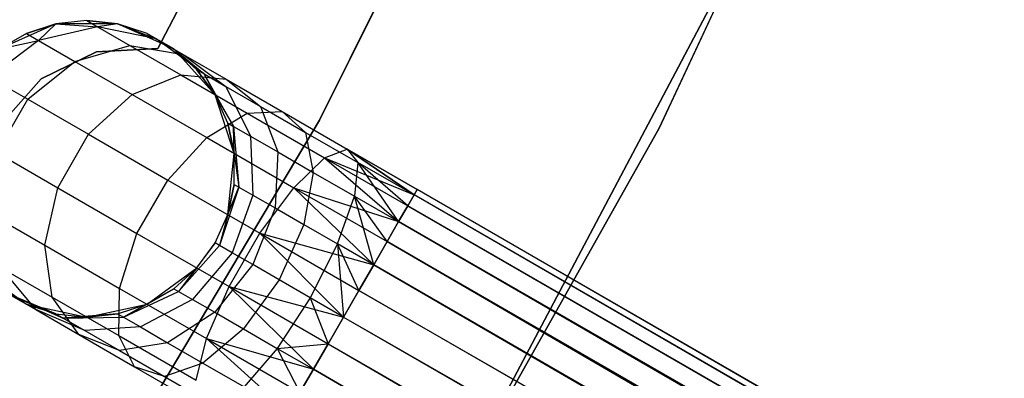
# Model space of a CAD drawing. Extents: x -189 to 189, y -189 to 189.
# Tile 393 of 591: x 35.29 to 41.93, y -22.03 to -19.61. Entities that reach past the tile are written whole.
import ezdxf

# ---------------------------------------------------------------- set-up
doc = ezdxf.new("R2010")
doc.units = 0
doc.header["$LTSCALE"] = 25.4
doc.layers.get('0').update_dxf_attribs({"linetype": 'CONTINUOUS'})

# ---------------------------------------------------------------- blocks, each defined once
blk = doc.blocks.new('CAMELEON-KENAI-C-12244_STL')
at = {"color": 0}
for p, q in [((39.5984, -20.3394, -1), (41.0072, -17.3245, -1)), ((41.0072, -17.3245), (39.5984, -20.3394)), ((39.5984, -20.3394, -1), (41.0072, -17.3245, -1)), ((41.0072, -17.3245), (39.5984, -20.3394)), ((38.7512, -17.3711, -1), (37.3083, -20.2853, -1)), ((37.3083, -20.2853, -8.5), (38.7512, -17.3711, -8.5)), ((37.3083, -20.2853, -8.5), (38.7512, -17.3711, -8.5)), ((38.7512, -17.3711, -1), (37.3083, -20.2853, -1)), ((36.9435, -18.4128, -2), (36.2179, -19.8019, -2)), ((36.2179, -19.8019, -4), (36.9435, -18.4128, -4)), ((36.2179, -19.8019, -4), (36.9435, -18.4128, -4)), ((36.9435, -18.4128, -2), (36.2179, -19.8019, -2)), ((38.5103, -22.2311, -1), (40.0635, -19.2922, -1)), ((40.0635, -19.2922, -8.5), (38.5103, -22.2311, -8.5)), ((38.5103, -22.2311, -1), (40.0635, -19.2922, -1)), ((40.0635, -19.2922, -8.5), (38.5103, -22.2311, -8.5)), ((35.5308, -19.635, -2), (35.1509, -19.8041, -2)), ((35.5308, -19.635, -2), (35.1509, -19.8041, -2)), ((35.5308, -19.635, -7.5), (35.332, -19.6996, -7.5)), ((35.332, -19.6996, -7.5), (35.5308, -19.635, -2)), ((35.332, -19.6996, -7.5), (35.5308, -19.635, -2)), ((35.5308, -19.635, -7.5), (35.332, -19.6996, -7.5)), ((35.5308, -19.635, -7.5), (35.4149, -19.7474, -8.227)), ((35.5308, -19.635, -7.5), (35.4149, -19.7474, -8.227)), ((35.7387, -19.6131, -7.5), (35.5308, -19.635, -2)), ((35.7387, -19.6131, -7.5), (35.5308, -19.635, -7.5)), ((35.7387, -19.6131, -7.5), (35.5308, -19.635, -2)), ((35.7387, -19.6131, -7.5), (35.5308, -19.635, -7.5)), ((35.9466, -19.635, -2), (35.5308, -19.635, -2)), ((35.9466, -19.635, -2), (35.5308, -19.635, -2)), ((35.5308, -19.635, -7.5), (35.5308, -19.635, -2)), ((35.5308, -19.635, -7.5), (35.5308, -19.635, -2)), ((35.5308, -19.635, -7.5), (35.8125, -19.6557, -8.147)), ((35.5308, -19.635, -7.5), (35.8125, -19.6557, -8.147)), ((35.9466, -19.635, -7.5), (35.7387, -19.6131, -7.5)), ((35.7387, -19.6131, -7.5), (35.9466, -19.635, -2)), ((35.7387, -19.6131, -7.5), (35.9466, -19.635, -2)), ((35.7387, -19.6131, -7.5), (35.8125, -19.6557, -8.147)), ((35.7387, -19.6131, -7.5), (35.8125, -19.6557, -8.147)), ((35.9466, -19.635, -7.5), (35.7387, -19.6131, -7.5)), ((35.9466, -19.635, -7.5), (35.8125, -19.6557, -8.147)), ((35.9466, -19.635, -7.5), (35.8125, -19.6557, -8.147)), ((36.3265, -19.8041, -2), (35.9466, -19.635, -2)), ((36.1455, -19.6996, -7.5), (35.9466, -19.635, -2)), ((36.3265, -19.8041, -2), (35.9466, -19.635, -2)), ((36.1455, -19.6996, -7.5), (35.9466, -19.635, -7.5)), ((35.9466, -19.635, -7.5), (35.9466, -19.635, -2)), ((36.1455, -19.6996, -7.5), (35.9466, -19.635, -2)), ((35.9466, -19.635, -7.5), (35.9466, -19.635, -2)), ((35.9466, -19.635, -7.5), (36.2076, -19.7354, -8.0447)), ((36.1455, -19.6996, -7.5), (35.9466, -19.635, -7.5)), ((35.9466, -19.635, -7.5), (36.2076, -19.7354, -8.0447)), ((35.332, -19.6996, -7.5), (35.1509, -19.8041, -2)), ((35.332, -19.6996, -7.5), (35.1509, -19.8041, -7.5)), ((35.332, -19.6996, -7.5), (35.1509, -19.8041, -2)), ((35.332, -19.6996, -7.5), (35.1509, -19.8041, -7.5)), ((35.332, -19.6996, -7.5), (35.4149, -19.7474, -8.227)), ((35.332, -19.6996, -7.5), (35.4149, -19.7474, -8.227)), ((35.8125, -19.6557, -8.147), (35.4149, -19.7474, -8.227)), ((35.8125, -19.6557, -8.147), (35.4149, -19.7474, -8.227)), ((36.2076, -19.7354, -8.0447), (35.8125, -19.6557, -8.147)), ((35.8125, -19.6557, -8.147), (36.0288, -19.7806, -8.75)), ((35.8125, -19.6557, -8.147), (36.0288, -19.7806, -8.75)), ((36.2076, -19.7354, -8.0447), (35.8125, -19.6557, -8.147)), ((36.1455, -19.6996, -7.5), (36.2076, -19.7354, -8.0447)), ((36.1455, -19.6996, -7.5), (36.3265, -19.8041, -2)), ((36.1455, -19.6996, -7.5), (36.3265, -19.8041, -2)), ((36.1455, -19.6996, -7.5), (36.2076, -19.7354, -8.0447)), ((35.4149, -19.7474, -8.227), (35.0835, -19.9947, -8.2708)), ((35.4149, -19.7474, -8.227), (35.0835, -19.9947, -8.2708)), ((35.1509, -19.8041, -7.5), (35.4149, -19.7474, -8.227)), ((35.1509, -19.8041, -7.5), (35.4149, -19.7474, -8.227)), ((35.4149, -19.7474, -8.227), (35.6579, -19.8878, -8.9045)), ((35.4149, -19.7474, -8.227), (35.6579, -19.8878, -8.9045)), ((35.6579, -19.8878, -8.9045), (36.0288, -19.7806, -8.75)), ((35.6579, -19.8878, -8.9045), (36.0288, -19.7806, -8.75)), ((36.0288, -19.7806, -8.75), (36.3729, -19.9793, -9.2678)), ((36.0288, -19.7806, -8.75), (36.3729, -19.9793, -9.2678)), ((36.0288, -19.7806, -8.75), (36.3896, -19.8406, -8.5523)), ((36.0288, -19.7806, -8.75), (36.3896, -19.8406, -8.5523)), ((36.3265, -19.8041, -7.5), (36.2076, -19.7354, -8.0447)), ((36.3265, -19.8041, -7.5), (36.2076, -19.7354, -8.0447)), ((36.5318, -19.9728, -7.9377), (36.2076, -19.7354, -8.0447)), ((36.2076, -19.7354, -8.0447), (36.3896, -19.8406, -8.5523)), ((36.2076, -19.7354, -8.0447), (36.3896, -19.8406, -8.5523)), ((36.5318, -19.9728, -7.9377), (36.2076, -19.7354, -8.0447)), ((35.8043, -19.8243, -2), (35.4315, -20.0049, -2)), ((35.4315, -20.0049, -4), (35.8043, -19.8243, -4)), ((35.4315, -20.0049, -4), (35.8043, -19.8243, -4)), ((35.8043, -19.8243, -2), (35.4315, -20.0049, -2)), ((36.2179, -19.8019, -2), (35.8043, -19.8243, -2)), ((35.8043, -19.8243, -4), (36.2179, -19.8019, -4)), ((35.8043, -19.8243, -4), (36.2179, -19.8019, -4)), ((36.2179, -19.8019, -2), (35.8043, -19.8243, -2)), ((35.8043, -19.8243, -2), (35.8043, -19.8243, -4)), ((35.8043, -19.8243, -2), (35.8043, -19.8243, -4)), ((36.2179, -19.8019, -2), (36.2179, -19.8019, -4)), ((36.2179, -19.8019, -2), (36.2179, -19.8019, -4)), ((36.6048, -20.1131, -2), (36.3265, -19.8041, -2)), ((36.4819, -19.944, -7.5), (36.3265, -19.8041, -2)), ((36.6048, -20.1131, -2), (36.3265, -19.8041, -2)), ((36.4819, -19.944, -7.5), (36.3265, -19.8041, -7.5)), ((36.3265, -19.8041, -7.5), (36.3265, -19.8041, -2)), ((36.4819, -19.944, -7.5), (36.3265, -19.8041, -2)), ((36.3265, -19.8041, -7.5), (36.3265, -19.8041, -2)), ((36.3265, -19.8041, -7.5), (36.5318, -19.9728, -7.9377)), ((36.4819, -19.944, -7.5), (36.3265, -19.8041, -7.5)), ((36.3265, -19.8041, -7.5), (36.5318, -19.9728, -7.9377)), ((36.3896, -19.8406, -8.5523), (36.6793, -20.0078, -8.9881)), ((36.3896, -19.8406, -8.5523), (36.6793, -20.0078, -8.9881)), ((36.3896, -19.8406, -8.5523), (36.6781, -20.0573, -8.3455)), ((36.3896, -19.8406, -8.5523), (36.6781, -20.0573, -8.3455)), ((35.3411, -20.1435, -8.9891), (35.6579, -19.8878, -8.9045)), ((35.3411, -20.1435, -8.9891), (35.6579, -19.8878, -8.9045)), ((35.6579, -19.8878, -8.9045), (36.0445, -20.111, -9.4863)), ((35.6579, -19.8878, -8.9045), (36.0445, -20.111, -9.4863)), ((36.0445, -20.111, -9.4863), (36.3729, -19.9793, -9.2678)), ((36.0445, -20.111, -9.4863), (36.3729, -19.9793, -9.2678)), ((36.3729, -19.9793, -9.2678), (36.8213, -20.2381, -9.6651)), ((36.3729, -19.9793, -9.2678), (36.8213, -20.2381, -9.6651)), ((36.3729, -19.9793, -9.2678), (36.6793, -20.0078, -8.9881)), ((36.3729, -19.9793, -9.2678), (36.6793, -20.0078, -8.9881)), ((36.6048, -20.1131, -7.5), (36.4819, -19.944, -7.5)), ((36.4819, -19.944, -7.5), (36.6048, -20.1131, -2)), ((36.4819, -19.944, -7.5), (36.6048, -20.1131, -2)), ((36.4819, -19.944, -7.5), (36.5318, -19.9728, -7.9377)), ((36.4819, -19.944, -7.5), (36.5318, -19.9728, -7.9377)), ((36.6048, -20.1131, -7.5), (36.4819, -19.944, -7.5)), ((36.6048, -20.1131, -7.5), (36.5318, -19.9728, -7.9377)), ((36.6048, -20.1131, -7.5), (36.5318, -19.9728, -7.9377)), ((36.7291, -20.3268, -7.8445), (36.5318, -19.9728, -7.9377)), ((36.5318, -19.9728, -7.9377), (36.6781, -20.0573, -8.3455)), ((36.5318, -19.9728, -7.9377), (36.6781, -20.0573, -8.3455)), ((36.7291, -20.3268, -7.8445), (36.5318, -19.9728, -7.9377)), ((35.0835, -19.9947, -8.2708), (35.3411, -20.1435, -8.9891)), ((35.0835, -19.9947, -8.2708), (35.3411, -20.1435, -8.9891)), ((35.4315, -20.0049, -2), (35.1576, -20.3156, -2)), ((35.1576, -20.3156, -4), (35.4315, -20.0049, -4)), ((35.1576, -20.3156, -4), (35.4315, -20.0049, -4)), ((35.4315, -20.0049, -2), (35.1576, -20.3156, -2)), ((35.4315, -20.0049, -2), (35.4315, -20.0049, -4)), ((35.4315, -20.0049, -2), (35.4315, -20.0049, -4)), ((36.6793, -20.0078, -8.9881), (37.0568, -20.2257, -9.3226)), ((36.6793, -20.0078, -8.9881), (37.0568, -20.2257, -9.3226)), ((36.6793, -20.0078, -8.9881), (36.9108, -20.1916, -8.6957)), ((36.6793, -20.0078, -8.9881), (36.9108, -20.1916, -8.6957)), ((35.751, -20.3801, -9.6059), (36.0445, -20.111, -9.4863)), ((35.751, -20.3801, -9.6059), (36.0445, -20.111, -9.4863)), ((36.0445, -20.111, -9.4863), (36.5483, -20.4018, -9.9327)), ((36.0445, -20.111, -9.4863), (36.5483, -20.4018, -9.9327)), ((36.7333, -20.5086, -2), (36.6048, -20.1131, -2)), ((36.6898, -20.3041, -7.5), (36.6048, -20.1131, -2)), ((36.7333, -20.5086, -2), (36.6048, -20.1131, -2)), ((36.6898, -20.3041, -7.5), (36.6048, -20.1131, -7.5)), ((36.6048, -20.1131, -7.5), (36.6048, -20.1131, -2)), ((36.6898, -20.3041, -7.5), (36.6048, -20.1131, -2)), ((36.6048, -20.1131, -7.5), (36.6048, -20.1131, -2)), ((36.6048, -20.1131, -7.5), (36.7291, -20.3268, -7.8445)), ((36.6898, -20.3041, -7.5), (36.6048, -20.1131, -7.5)), ((36.6048, -20.1131, -7.5), (36.7291, -20.3268, -7.8445)), ((36.6781, -20.0573, -8.3455), (36.9108, -20.1916, -8.6957)), ((36.6781, -20.0573, -8.3455), (36.9108, -20.1916, -8.6957)), ((36.6781, -20.0573, -8.3455), (36.8442, -20.3933, -8.1654)), ((36.6781, -20.0573, -8.3455), (36.8442, -20.3933, -8.1654)), ((35.1332, -20.5036, -8.9891), (35.3411, -20.1435, -8.9891)), ((35.1332, -20.5036, -8.9891), (35.3411, -20.1435, -8.9891)), ((35.3411, -20.1435, -8.9891), (35.751, -20.3801, -9.6059)), ((35.3411, -20.1435, -8.9891), (35.751, -20.3801, -9.6059)), ((36.5483, -20.4018, -9.9327), (36.8213, -20.2381, -9.6651)), ((36.5483, -20.4018, -9.9327), (36.8213, -20.2381, -9.6651)), ((36.8213, -20.2381, -9.6651), (37.0568, -20.2257, -9.3226)), ((36.8213, -20.2381, -9.6651), (37.0568, -20.2257, -9.3226)), ((36.8213, -20.2381, -9.6651), (37.3434, -20.5396, -9.9148)), ((36.8213, -20.2381, -9.6651), (37.3434, -20.5396, -9.9148)), ((36.9108, -20.1916, -8.6957), (37.2141, -20.3668, -8.9644)), ((36.9108, -20.1916, -8.6957), (37.2141, -20.3668, -8.9644)), ((36.9108, -20.1916, -8.6957), (37.0274, -20.499, -8.4411)), ((36.9108, -20.1916, -8.6957), (37.0274, -20.499, -8.4411)), ((37.0568, -20.2257, -9.3226), (37.4963, -20.4795, -9.5328)), ((37.0568, -20.2257, -9.3226), (37.4963, -20.4795, -9.5328)), ((37.0568, -20.2257, -9.3226), (37.2141, -20.3668, -8.9644)), ((37.0568, -20.2257, -9.3226), (37.2141, -20.3668, -8.9644)), ((37.3083, -20.2853, -1), (35.6465, -23.0806, -1)), ((35.6465, -23.0806, -8.5), (37.3083, -20.2853, -8.5)), ((35.6465, -23.0806, -8.5), (37.3083, -20.2853, -8.5)), ((37.3083, -20.2853, -1), (35.6465, -23.0806, -1)), ((36.7333, -20.5086, -7.5), (36.6898, -20.3041, -7.5)), ((36.6898, -20.3041, -7.5), (36.7333, -20.5086, -2)), ((36.6898, -20.3041, -7.5), (36.7333, -20.5086, -2)), ((36.6898, -20.3041, -7.5), (36.7291, -20.3268, -7.8445)), ((36.6898, -20.3041, -7.5), (36.7291, -20.3268, -7.8445)), ((36.7333, -20.5086, -7.5), (36.6898, -20.3041, -7.5)), ((37.3083, -20.2853, -8.5), (37.3083, -20.2853, -1)), ((37.3083, -20.2853, -8.5), (37.3083, -20.2853, -1)), ((35.5431, -20.7403, -9.6059), (35.751, -20.3801, -9.6059)), ((35.5431, -20.7403, -9.6059), (35.751, -20.3801, -9.6059)), ((35.751, -20.3801, -9.6059), (36.2852, -20.6885, -10.0792)), ((35.751, -20.3801, -9.6059), (36.2852, -20.6885, -10.0792)), ((36.7291, -20.3268, -7.8445), (36.8442, -20.3933, -8.1654)), ((36.7291, -20.3268, -7.8445), (36.8442, -20.3933, -8.1654)), ((36.7291, -20.3268, -7.8445), (36.7653, -20.7362, -7.7812)), ((36.7333, -20.5086, -7.5), (36.7291, -20.3268, -7.8445)), ((36.7333, -20.5086, -7.5), (36.7291, -20.3268, -7.8445)), ((36.7291, -20.3268, -7.8445), (36.7653, -20.7362, -7.7812)), ((37.2141, -20.3668, -8.9644), (37.5673, -20.5707, -9.1334)), ((37.2141, -20.3668, -8.9644), (37.5673, -20.5707, -9.1334)), ((37.2141, -20.3668, -8.9644), (37.2661, -20.6368, -8.6526)), ((37.2141, -20.3668, -8.9644), (37.2661, -20.6368, -8.6526)), ((37.9682, -23.2406, -1), (39.5984, -20.3394, -1)), ((39.5984, -20.3394), (37.9682, -23.2406)), ((37.9682, -23.2406, -1), (39.5984, -20.3394, -1)), ((39.5984, -20.3394), (37.9682, -23.2406)), ((39.5984, -20.3394, -1), (39.5984, -20.3394)), ((39.5984, -20.3394, -1), (39.5984, -20.3394)), ((36.2852, -20.6885, -10.0792), (36.5483, -20.4018, -9.9327)), ((36.2852, -20.6885, -10.0792), (36.5483, -20.4018, -9.9327)), ((36.5483, -20.4018, -9.9327), (37.1351, -20.7406, -10.2133)), ((36.5483, -20.4018, -9.9327), (37.1351, -20.7406, -10.2133)), ((36.8442, -20.3933, -8.1654), (37.0274, -20.499, -8.4411)), ((36.8442, -20.3933, -8.1654), (37.0274, -20.499, -8.4411)), ((36.8442, -20.3933, -8.1654), (36.8593, -20.7904, -8.0432)), ((36.8442, -20.3933, -8.1654), (36.8593, -20.7904, -8.0432)), ((35.1332, -20.5036, -8.9891), (35.5431, -20.7403, -9.6059)), ((35.1332, -20.5036, -8.9891), (35.5431, -20.7403, -9.6059)), ((36.6898, -20.9222, -2), (36.7333, -20.5086, -2)), ((36.6898, -20.9222, -2), (36.7333, -20.5086, -2)), ((36.7333, -20.7177, -7.5), (36.7333, -20.5086, -2)), ((36.7333, -20.7177, -7.5), (36.7333, -20.5086, -7.5)), ((36.7333, -20.5086, -7.5), (36.7333, -20.5086, -2)), ((36.7333, -20.7177, -7.5), (36.7333, -20.5086, -2)), ((36.7333, -20.5086, -7.5), (36.7333, -20.5086, -2)), ((36.7333, -20.5086, -7.5), (36.7653, -20.7362, -7.7812)), ((36.7333, -20.5086, -7.5), (36.7653, -20.7362, -7.7812)), ((36.7333, -20.7177, -7.5), (36.7333, -20.5086, -7.5)), ((37.0274, -20.499, -8.4411), (37.0088, -20.8768, -8.2682)), ((37.0274, -20.499, -8.4411), (37.0088, -20.8768, -8.2682)), ((37.0274, -20.499, -8.4411), (37.2661, -20.6368, -8.6526)), ((37.0274, -20.499, -8.4411), (37.2661, -20.6368, -8.6526)), ((37.3434, -20.5396, -9.9148), (37.4963, -20.4795, -9.5328)), ((37.3434, -20.5396, -9.9148), (37.4963, -20.4795, -9.5328)), ((37.4963, -20.4795, -9.5328), (37.9463, -20.7895, -9.809)), ((37.4963, -20.4795, -9.5328), (37.9463, -20.7895, -9.809)), ((37.4963, -20.4795, -9.5328), (37.968, -20.7519, -9.6045)), ((37.9463, -20.7895, -9.191), (37.4963, -20.4795, -9.5328)), ((37.4963, -20.4795, -9.5328), (37.5673, -20.5707, -9.1334)), ((37.9463, -20.7895, -9.191), (37.4963, -20.4795, -9.5328)), ((37.968, -20.7519, -9.3955), (37.4963, -20.4795, -9.5328)), ((37.968, -20.7519, -9.3955), (37.4963, -20.4795, -9.5328)), ((37.4963, -20.4795, -9.5328), (37.968, -20.7519, -9.6045)), ((37.4963, -20.4795, -9.5328), (37.5673, -20.5707, -9.1334)), ((37.1351, -20.7406, -10.2133), (37.3434, -20.5396, -9.9148)), ((37.1351, -20.7406, -10.2133), (37.3434, -20.5396, -9.9148)), ((37.3434, -20.5396, -9.9148), (37.8424, -20.9696, -10.1691)), ((37.3434, -20.5396, -9.9148), (37.8424, -20.9696, -10.1691)), ((37.3434, -20.5396, -9.9148), (37.9038, -20.8631, -10)), ((37.3434, -20.5396, -9.9148), (37.9038, -20.8631, -10)), ((37.3434, -20.5396, -9.9148), (37.9463, -20.7895, -9.809)), ((37.3434, -20.5396, -9.9148), (37.9463, -20.7895, -9.809)), ((37.5673, -20.5707, -9.1334), (37.5441, -20.7973, -8.7855)), ((37.5673, -20.5707, -9.1334), (37.5441, -20.7973, -8.7855)), ((37.8424, -20.9696, -8.8309), (37.5673, -20.5707, -9.1334)), ((37.9038, -20.8631, -9), (37.5673, -20.5707, -9.1334)), ((37.8424, -20.9696, -8.8309), (37.5673, -20.5707, -9.1334)), ((37.9038, -20.8631, -9), (37.5673, -20.5707, -9.1334)), ((37.9463, -20.7895, -9.191), (37.5673, -20.5707, -9.1334)), ((37.9463, -20.7895, -9.191), (37.5673, -20.5707, -9.1334)), ((37.2661, -20.6368, -8.6526), (37.2037, -20.9893, -8.4409)), ((37.2661, -20.6368, -8.6526), (37.2037, -20.9893, -8.4409)), ((37.2661, -20.6368, -8.6526), (37.5441, -20.7973, -8.7855)), ((37.2661, -20.6368, -8.6526), (37.5441, -20.7973, -8.7855)), ((36.0773, -21.0487, -10.0792), (36.2852, -20.6885, -10.0792)), ((36.0773, -21.0487, -10.0792), (36.2852, -20.6885, -10.0792)), ((36.2852, -20.6885, -10.0792), (36.9072, -21.0477, -10.3767)), ((36.2852, -20.6885, -10.0792), (36.9072, -21.0477, -10.3767)), ((35.4567, -21.129, -9.4863), (35.5431, -20.7403, -9.6059)), ((35.4567, -21.129, -9.4863), (35.5431, -20.7403, -9.6059)), ((35.5431, -20.7403, -9.6059), (36.0773, -21.0487, -10.0792)), ((35.5431, -20.7403, -9.6059), (36.0773, -21.0487, -10.0792)), ((36.7653, -20.7362, -7.7812), (36.6343, -21.1302, -7.7588)), ((36.7653, -20.7362, -7.7812), (36.6343, -21.1302, -7.7588)), ((36.6898, -20.9222, -7.5), (36.7333, -20.7177, -7.5)), ((36.7333, -20.7177, -7.5), (36.6898, -20.9222, -2)), ((36.7333, -20.7177, -7.5), (36.6898, -20.9222, -2)), ((36.6898, -20.9222, -7.5), (36.7333, -20.7177, -7.5)), ((36.6898, -20.9222, -7.5), (36.7653, -20.7362, -7.7812)), ((36.6898, -20.9222, -7.5), (36.7653, -20.7362, -7.7812)), ((36.7333, -20.7177, -7.5), (36.7653, -20.7362, -7.7812)), ((36.7333, -20.7177, -7.5), (36.7653, -20.7362, -7.7812)), ((36.7653, -20.7362, -7.7812), (36.8593, -20.7904, -8.0432)), ((36.7653, -20.7362, -7.7812), (36.8593, -20.7904, -8.0432)), ((36.9072, -21.0477, -10.3767), (37.1351, -20.7406, -10.2133)), ((36.9072, -21.0477, -10.3767), (37.1351, -20.7406, -10.2133)), ((37.1351, -20.7406, -10.2133), (37.6742, -21.2609, -10.4135)), ((37.1351, -20.7406, -10.2133), (37.6742, -21.2609, -10.4135)), ((37.1351, -20.7406, -10.2133), (37.7647, -21.1041, -10.309)), ((37.1351, -20.7406, -10.2133), (37.7647, -21.1041, -10.309)), ((37.1351, -20.7406, -10.2133), (37.8424, -20.9696, -10.1691)), ((37.1351, -20.7406, -10.2133), (37.8424, -20.9696, -10.1691)), ((37.968, -20.7519, -9.6045), (37.9463, -20.7895, -9.809)), ((37.9463, -20.7895, -9.191), (37.968, -20.7519, -9.3955)), ((37.9463, -20.7895, -9.191), (37.968, -20.7519, -9.3955)), ((37.968, -20.7519, -9.6045), (37.9463, -20.7895, -9.809)), ((146.4305, -83.3727, -9.3955), (37.968, -20.7519, -9.3955)), ((146.4305, -83.3727, -9.3955), (37.968, -20.7519, -9.6045)), ((146.3662, -83.484, -9), (37.968, -20.7519, -9.3955)), ((146.3662, -83.484, -9), (37.968, -20.7519, -9.3955)), ((146.4305, -83.3727, -9.3955), (37.968, -20.7519, -9.3955)), ((146.4305, -83.3727, -9.3955), (37.968, -20.7519, -9.6045)), ((36.8593, -20.7904, -8.0432), (36.7208, -21.1801, -8)), ((36.8593, -20.7904, -8.0432), (36.7208, -21.1801, -8)), ((36.8593, -20.7904, -8.0432), (37.0088, -20.8768, -8.2682)), ((36.8593, -20.7904, -8.0432), (37.0088, -20.8768, -8.2682)), ((37.4306, -21.1203, -8.5494), (37.5441, -20.7973, -8.7855)), ((37.4306, -21.1203, -8.5494), (37.5441, -20.7973, -8.7855)), ((37.5441, -20.7973, -8.7855), (37.8424, -20.9696, -8.8309)), ((37.6742, -21.2609, -8.5864), (37.5441, -20.7973, -8.7855)), ((37.6742, -21.2609, -8.5864), (37.5441, -20.7973, -8.7855)), ((37.7647, -21.1041, -8.691), (37.5441, -20.7973, -8.7855)), ((37.7647, -21.1041, -8.691), (37.5441, -20.7973, -8.7855)), ((37.5441, -20.7973, -8.7855), (37.8424, -20.9696, -8.8309)), ((37.9463, -20.7895, -9.809), (37.9038, -20.8631, -10)), ((37.9038, -20.8631, -9), (37.9463, -20.7895, -9.191)), ((37.9038, -20.8631, -9), (37.9463, -20.7895, -9.191)), ((37.9463, -20.7895, -9.809), (37.9038, -20.8631, -10)), ((146.3662, -83.484, -9), (37.9463, -20.7895, -9.191)), ((146.3662, -83.484, -9), (37.9463, -20.7895, -9.191)), ((146.4305, -83.3727, -9.3955), (37.9463, -20.7895, -9.809)), ((146.4305, -83.3727, -9.3955), (37.9463, -20.7895, -9.809)), ((146.4088, -83.4103, -9.809), (37.9463, -20.7895, -9.809)), ((146.4088, -83.4103, -9.809), (37.9463, -20.7895, -9.809)), ((35.0701, -20.9058, -8.9045), (35.4567, -21.129, -9.4863)), ((35.0701, -20.9058, -8.9045), (35.4567, -21.129, -9.4863)), ((37.0088, -20.8768, -8.2682), (36.8584, -21.2596, -8.2071)), ((37.0088, -20.8768, -8.2682), (36.8584, -21.2596, -8.2071)), ((37.0088, -20.8768, -8.2682), (37.2037, -20.9893, -8.4409)), ((37.0088, -20.8768, -8.2682), (37.2037, -20.9893, -8.4409)), ((37.9038, -20.8631, -10), (37.8424, -20.9696, -10.1691)), ((37.8424, -20.9696, -8.8309), (37.9038, -20.8631, -9)), ((37.8424, -20.9696, -8.8309), (37.9038, -20.8631, -9)), ((37.9038, -20.8631, -10), (37.8424, -20.9696, -10.1691)), ((37.9038, -20.8631, -9), (146.3662, -83.484, -9)), ((37.9038, -20.8631, -9), (146.3662, -83.484, -9)), ((146.4088, -83.4103, -9.809), (37.9038, -20.8631, -10)), ((146.4088, -83.4103, -9.809), (37.9038, -20.8631, -10)), ((36.6048, -21.1131, -2), (36.6898, -20.9222, -2)), ((36.6048, -21.1131, -7.5), (36.6898, -20.9222, -7.5)), ((36.6048, -21.1131, -2), (36.6898, -20.9222, -2)), ((36.6048, -21.1131, -7.5), (36.6898, -20.9222, -7.5)), ((36.6898, -20.9222, -7.5), (36.6343, -21.1302, -7.7588)), ((36.6898, -20.9222, -7.5), (36.6343, -21.1302, -7.7588)), ((36.6898, -20.9222, -7.5), (36.6898, -20.9222, -2)), ((36.6898, -20.9222, -7.5), (36.6898, -20.9222, -2)), ((37.8424, -20.9696, -10.1691), (37.7647, -21.1041, -10.309)), ((37.7647, -21.1041, -8.691), (37.8424, -20.9696, -8.8309)), ((37.7647, -21.1041, -8.691), (37.8424, -20.9696, -8.8309)), ((37.8424, -20.9696, -10.1691), (37.7647, -21.1041, -10.309)), ((37.8424, -20.9696, -8.8309), (146.3662, -83.484, -9)), ((37.8424, -20.9696, -8.8309), (146.3662, -83.484, -9)), ((37.8424, -20.9696, -8.8309), (146.2271, -83.7249, -8.691)), ((37.8424, -20.9696, -8.8309), (146.2271, -83.7249, -8.691)), ((146.4088, -83.4103, -9.809), (37.8424, -20.9696, -10.1691)), ((146.4088, -83.4103, -9.809), (37.8424, -20.9696, -10.1691)), ((146.3048, -83.5904, -10.1691), (37.8424, -20.9696, -10.1691)), ((146.3048, -83.5904, -10.1691), (37.8424, -20.9696, -10.1691)), ((36.6993, -21.4078, -10.3767), (36.9072, -21.0477, -10.3767)), ((36.6993, -21.4078, -10.3767), (36.9072, -21.0477, -10.3767)), ((36.9072, -21.0477, -10.3767), (37.4708, -21.6131, -10.5)), ((36.9072, -21.0477, -10.3767), (37.4708, -21.6131, -10.5)), ((36.9072, -21.0477, -10.3767), (37.5747, -21.4331, -10.4781)), ((36.9072, -21.0477, -10.3767), (37.5747, -21.4331, -10.4781)), ((36.9072, -21.0477, -10.3767), (37.6742, -21.2609, -10.4135)), ((36.9072, -21.0477, -10.3767), (37.6742, -21.2609, -10.4135)), ((37.2037, -20.9893, -8.4409), (37.0378, -21.3631, -8.366)), ((37.2037, -20.9893, -8.4409), (37.0378, -21.3631, -8.366)), ((37.2037, -20.9893, -8.4409), (37.4306, -21.1203, -8.5494)), ((37.2037, -20.9893, -8.4409), (37.4306, -21.1203, -8.5494)), ((35.9606, -21.4199, -9.9327), (36.0773, -21.0487, -10.0792)), ((35.9606, -21.4199, -9.9327), (36.0773, -21.0487, -10.0792)), ((36.0773, -21.0487, -10.0792), (36.6993, -21.4078, -10.3767)), ((36.0773, -21.0487, -10.0792), (36.6993, -21.4078, -10.3767)), ((36.6048, -21.1131, -7.5), (36.3586, -21.4407, -7.7812)), ((36.6048, -21.1131, -7.5), (36.3586, -21.4407, -7.7812)), ((36.4819, -21.2823, -2), (36.6048, -21.1131, -2)), ((36.4819, -21.2823, -7.5), (36.6048, -21.1131, -7.5)), ((36.4819, -21.2823, -2), (36.6048, -21.1131, -2)), ((36.4819, -21.2823, -7.5), (36.6048, -21.1131, -7.5)), ((36.6048, -21.1131, -7.5), (36.6048, -21.1131, -2)), ((36.6048, -21.1131, -7.5), (36.6048, -21.1131, -2)), ((36.6343, -21.1302, -7.7588), (36.6048, -21.1131, -7.5)), ((36.6343, -21.1302, -7.7588), (36.6048, -21.1131, -7.5)), ((37.7647, -21.1041, -10.309), (37.6742, -21.2609, -10.4135)), ((37.6742, -21.2609, -8.5864), (37.7647, -21.1041, -8.691)), ((37.6742, -21.2609, -8.5864), (37.7647, -21.1041, -8.691)), ((37.7647, -21.1041, -10.309), (37.6742, -21.2609, -10.4135)), ((37.7647, -21.1041, -8.691), (146.2271, -83.7249, -8.691)), ((37.7647, -21.1041, -8.691), (146.2271, -83.7249, -8.691)), ((37.7647, -21.1041, -8.691), (146.0372, -84.0539, -8.5219)), ((37.7647, -21.1041, -8.691), (146.0372, -84.0539, -8.5219)), ((146.3048, -83.5904, -10.1691), (37.7647, -21.1041, -10.309)), ((146.3048, -83.5904, -10.1691), (37.7647, -21.1041, -10.309)), ((146.1366, -83.8817, -10.4135), (37.7647, -21.1041, -10.309)), ((146.1366, -83.8817, -10.4135), (37.7647, -21.1041, -10.309)), ((35.5068, -21.4793, -9.2678), (35.4567, -21.129, -9.4863)), ((35.4567, -21.129, -9.4863), (35.9606, -21.4199, -9.9327)), ((35.4567, -21.129, -9.4863), (35.9606, -21.4199, -9.9327)), ((35.5068, -21.4793, -9.2678), (35.4567, -21.129, -9.4863)), ((36.3586, -21.4407, -7.7812), (36.6343, -21.1302, -7.7588)), ((36.3586, -21.4407, -7.7812), (36.6343, -21.1302, -7.7588)), ((36.7208, -21.1801, -8), (36.4526, -21.4949, -8.0432)), ((36.7208, -21.1801, -8), (36.4526, -21.4949, -8.0432)), ((36.7208, -21.1801, -8), (36.6343, -21.1302, -7.7588)), ((36.7208, -21.1801, -8), (36.6343, -21.1302, -7.7588)), ((36.8584, -21.2596, -8.2071), (36.7208, -21.1801, -8)), ((36.8584, -21.2596, -8.2071), (36.7208, -21.1801, -8)), ((37.4306, -21.1203, -8.5494), (37.2466, -21.4837, -8.4659)), ((37.4306, -21.1203, -8.5494), (37.2466, -21.4837, -8.4659)), ((37.5747, -21.4331, -8.5219), (37.4306, -21.1203, -8.5494)), ((37.4306, -21.1203, -8.5494), (37.4708, -21.6131, -8.5)), ((37.5747, -21.4331, -8.5219), (37.4306, -21.1203, -8.5494)), ((37.6742, -21.2609, -8.5864), (37.4306, -21.1203, -8.5494)), ((37.6742, -21.2609, -8.5864), (37.4306, -21.1203, -8.5494)), ((37.4306, -21.1203, -8.5494), (37.4708, -21.6131, -8.5)), ((34.9956, -21.2823, -2), (35.332, -21.5267, -2)), ((34.9956, -21.2823, -2), (35.332, -21.5267, -2)), ((35.3951, -21.5631, -8.5523), (35.1628, -21.2806, -8.75)), ((35.1628, -21.2806, -8.75), (35.5068, -21.4793, -9.2678)), ((35.1628, -21.2806, -8.75), (35.5068, -21.4793, -9.2678)), ((35.3951, -21.5631, -8.5523), (35.1628, -21.2806, -8.75)), ((36.1455, -21.5267, -2), (36.4819, -21.2823, -2)), ((36.1455, -21.5267, -2), (36.4819, -21.2823, -2)), ((36.3265, -21.4222, -7.5), (36.4819, -21.2823, -2)), ((36.3265, -21.4222, -7.5), (36.4819, -21.2823, -2)), ((36.3265, -21.4222, -7.5), (36.4819, -21.2823, -7.5)), ((36.3265, -21.4222, -7.5), (36.4819, -21.2823, -7.5)), ((36.4819, -21.2823, -7.5), (36.3586, -21.4407, -7.7812)), ((36.4819, -21.2823, -7.5), (36.3586, -21.4407, -7.7812)), ((36.4819, -21.2823, -7.5), (36.4819, -21.2823, -2)), ((36.4819, -21.2823, -7.5), (36.4819, -21.2823, -2)), ((36.8584, -21.2596, -8.2071), (36.6021, -21.5813, -8.2682)), ((36.8584, -21.2596, -8.2071), (36.6021, -21.5813, -8.2682)), ((37.0378, -21.3631, -8.366), (36.8584, -21.2596, -8.2071)), ((37.0378, -21.3631, -8.366), (36.8584, -21.2596, -8.2071)), ((37.6742, -21.2609, -10.4135), (37.5747, -21.4331, -10.4781)), ((37.5747, -21.4331, -8.5219), (37.6742, -21.2609, -8.5864)), ((37.5747, -21.4331, -8.5219), (37.6742, -21.2609, -8.5864)), ((37.6742, -21.2609, -10.4135), (37.5747, -21.4331, -10.4781)), ((37.6742, -21.2609, -8.5864), (146.0372, -84.0539, -8.5219)), ((37.6742, -21.2609, -8.5864), (146.0372, -84.0539, -8.5219)), ((146.1366, -83.8817, -10.4135), (37.6742, -21.2609, -10.4135)), ((146.1366, -83.8817, -10.4135), (37.6742, -21.2609, -10.4135)), ((37.0378, -21.3631, -8.366), (36.797, -21.6938, -8.4409)), ((37.0378, -21.3631, -8.366), (36.797, -21.6938, -8.4409)), ((37.2466, -21.4837, -8.4659), (37.0378, -21.3631, -8.366)), ((37.2466, -21.4837, -8.4659), (37.0378, -21.3631, -8.366)), ((35.1509, -21.4222, -7.5), (35.332, -21.5267, -2)), ((35.1509, -21.4222, -7.5), (35.332, -21.5267, -2)), ((35.9552, -21.7381, -9.6651), (35.9606, -21.4199, -9.9327)), ((35.9552, -21.7381, -9.6651), (35.9606, -21.4199, -9.9327)), ((35.9606, -21.4199, -9.9327), (36.5473, -21.7587, -10.2133)), ((35.9606, -21.4199, -9.9327), (36.5473, -21.7587, -10.2133)), ((36.3265, -21.4222, -7.5), (35.9859, -21.614, -7.8445)), ((36.3265, -21.4222, -7.5), (35.9859, -21.614, -7.8445)), ((35.9859, -21.614, -7.8445), (36.3586, -21.4407, -7.7812)), ((35.9859, -21.614, -7.8445), (36.3586, -21.4407, -7.7812)), ((36.1455, -21.5267, -7.5), (36.3265, -21.4222, -7.5)), ((36.3265, -21.4222, -7.5), (36.1455, -21.5267, -2)), ((36.3265, -21.4222, -7.5), (36.1455, -21.5267, -2)), ((36.1455, -21.5267, -7.5), (36.3265, -21.4222, -7.5)), ((36.3265, -21.4222, -7.5), (36.3586, -21.4407, -7.7812)), ((36.3265, -21.4222, -7.5), (36.3586, -21.4407, -7.7812)), ((36.3586, -21.4407, -7.7812), (36.4526, -21.4949, -8.0432)), ((36.3586, -21.4407, -7.7812), (36.4526, -21.4949, -8.0432)), ((36.5473, -21.7587, -10.2133), (36.6993, -21.4078, -10.3767)), ((36.5473, -21.7587, -10.2133), (36.6993, -21.4078, -10.3767)), ((36.6993, -21.4078, -10.3767), (37.2674, -21.9654, -10.4135)), ((36.6993, -21.4078, -10.3767), (37.2674, -21.9654, -10.4135)), ((36.6993, -21.4078, -10.3767), (37.3668, -21.7932, -10.4781)), ((36.6993, -21.4078, -10.3767), (37.3668, -21.7932, -10.4781)), ((36.6993, -21.4078, -10.3767), (37.4708, -21.6131, -10.5)), ((36.6993, -21.4078, -10.3767), (37.4708, -21.6131, -10.5)), ((37.5747, -21.4331, -10.4781), (37.4708, -21.6131, -10.5)), ((37.4708, -21.6131, -8.5), (37.5747, -21.4331, -8.5219)), ((37.4708, -21.6131, -8.5), (37.5747, -21.4331, -8.5219)), ((37.5747, -21.4331, -10.4781), (37.4708, -21.6131, -10.5)), ((146.0372, -84.0539, -8.5219), (37.5747, -21.4331, -8.5219)), ((146.0372, -84.0539, -8.5219), (37.5747, -21.4331, -8.5219)), ((37.5747, -21.4331, -10.4781), (146.1366, -83.8817, -10.4135)), ((37.5747, -21.4331, -10.4781), (146.1366, -83.8817, -10.4135)), ((35.332, -21.5267, -7.5), (35.2131, -21.458, -8.0447)), ((35.5308, -21.5913, -7.5), (35.2131, -21.458, -8.0447)), ((35.2131, -21.458, -8.0447), (35.5807, -21.6201, -7.9377)), ((35.5308, -21.5913, -7.5), (35.2131, -21.458, -8.0447)), ((35.332, -21.5267, -7.5), (35.2131, -21.458, -8.0447)), ((35.2131, -21.458, -8.0447), (35.5807, -21.6201, -7.9377)), ((35.2131, -21.458, -8.0447), (35.3951, -21.5631, -8.5523)), ((35.2131, -21.458, -8.0447), (35.3951, -21.5631, -8.5523)), ((35.6848, -21.7304, -8.9881), (35.5068, -21.4793, -9.2678)), ((35.5068, -21.4793, -9.2678), (35.9552, -21.7381, -9.6651)), ((35.5068, -21.4793, -9.2678), (35.9552, -21.7381, -9.6651)), ((35.6848, -21.7304, -8.9881), (35.5068, -21.4793, -9.2678)), ((36.4526, -21.4949, -8.0432), (36.1011, -21.6804, -8.1654)), ((36.4526, -21.4949, -8.0432), (36.1011, -21.6804, -8.1654)), ((36.4526, -21.4949, -8.0432), (36.6021, -21.5813, -8.2682)), ((36.4526, -21.4949, -8.0432), (36.6021, -21.5813, -8.2682)), ((37.2466, -21.4837, -8.4659), (37.0239, -21.8248, -8.5494)), ((37.2466, -21.4837, -8.4659), (37.0239, -21.8248, -8.5494)), ((37.4708, -21.6131, -8.5), (37.2466, -21.4837, -8.4659)), ((37.2466, -21.4837, -8.4659), (37.3668, -21.7932, -8.5219)), ((37.2466, -21.4837, -8.4659), (37.3668, -21.7932, -8.5219)), ((37.4708, -21.6131, -8.5), (37.2466, -21.4837, -8.4659)), ((35.332, -21.5267, -2), (35.7387, -21.6131, -2)), ((35.332, -21.5267, -7.5), (35.332, -21.5267, -2)), ((35.332, -21.5267, -7.5), (35.332, -21.5267, -2)), ((35.332, -21.5267, -7.5), (35.5308, -21.5913, -7.5)), ((35.5308, -21.5913, -7.5), (35.332, -21.5267, -2)), ((35.5308, -21.5913, -7.5), (35.332, -21.5267, -2)), ((35.332, -21.5267, -2), (35.7387, -21.6131, -2)), ((35.332, -21.5267, -7.5), (35.5308, -21.5913, -7.5)), ((35.727, -21.7046, -8.3455), (35.3951, -21.5631, -8.5523)), ((35.3951, -21.5631, -8.5523), (35.6848, -21.7304, -8.9881)), ((35.3951, -21.5631, -8.5523), (35.6848, -21.7304, -8.9881)), ((35.727, -21.7046, -8.3455), (35.3951, -21.5631, -8.5523)), ((35.7387, -21.6131, -2), (36.1455, -21.5267, -2)), ((35.7387, -21.6131, -2), (36.1455, -21.5267, -2)), ((35.9466, -21.5913, -7.5), (36.1455, -21.5267, -2)), ((35.9466, -21.5913, -7.5), (36.1455, -21.5267, -7.5)), ((35.9466, -21.5913, -7.5), (36.1455, -21.5267, -2)), ((35.9466, -21.5913, -7.5), (36.1455, -21.5267, -7.5)), ((36.1455, -21.5267, -7.5), (35.9859, -21.614, -7.8445)), ((36.1455, -21.5267, -7.5), (35.9859, -21.614, -7.8445)), ((36.1455, -21.5267, -7.5), (36.1455, -21.5267, -2)), ((36.1455, -21.5267, -7.5), (36.1455, -21.5267, -2)), ((35.5308, -21.5913, -7.5), (35.7387, -21.6131, -2)), ((35.5308, -21.5913, -7.5), (35.7387, -21.6131, -7.5)), ((35.5308, -21.5913, -7.5), (35.7387, -21.6131, -2)), ((35.5308, -21.5913, -7.5), (35.7387, -21.6131, -7.5)), ((35.5308, -21.5913, -7.5), (35.5807, -21.6201, -7.9377)), ((35.5308, -21.5913, -7.5), (35.5807, -21.6201, -7.9377)), ((35.9466, -21.5913, -7.5), (35.5807, -21.6201, -7.9377)), ((35.9466, -21.5913, -7.5), (35.5807, -21.6201, -7.9377)), ((35.7387, -21.6131, -7.5), (35.5807, -21.6201, -7.9377)), ((35.7387, -21.6131, -7.5), (35.5807, -21.6201, -7.9377)), ((35.5807, -21.6201, -7.9377), (35.9859, -21.614, -7.8445)), ((35.5807, -21.6201, -7.9377), (35.9859, -21.614, -7.8445)), ((35.5807, -21.6201, -7.9377), (35.727, -21.7046, -8.3455)), ((35.5807, -21.6201, -7.9377), (35.727, -21.7046, -8.3455)), ((35.7387, -21.6131, -7.5), (35.9466, -21.5913, -7.5)), ((35.9466, -21.5913, -7.5), (35.7387, -21.6131, -2)), ((35.9466, -21.5913, -7.5), (35.7387, -21.6131, -2)), ((35.7387, -21.6131, -7.5), (35.9466, -21.5913, -7.5)), ((35.7387, -21.6131, -7.5), (35.7387, -21.6131, -2)), ((35.7387, -21.6131, -7.5), (35.7387, -21.6131, -2)), ((35.9466, -21.5913, -7.5), (35.9859, -21.614, -7.8445)), ((35.9466, -21.5913, -7.5), (35.9859, -21.614, -7.8445)), ((35.9859, -21.614, -7.8445), (36.1011, -21.6804, -8.1654)), ((35.9859, -21.614, -7.8445), (36.1011, -21.6804, -8.1654)), ((36.6021, -21.5813, -8.2682), (36.2842, -21.7862, -8.4411)), ((36.6021, -21.5813, -8.2682), (36.2842, -21.7862, -8.4411)), ((36.6021, -21.5813, -8.2682), (36.797, -21.6938, -8.4409)), ((36.6021, -21.5813, -8.2682), (36.797, -21.6938, -8.4409)), ((37.3668, -21.7932, -8.5219), (37.4708, -21.6131, -8.5)), ((37.4708, -21.6131, -10.5), (37.3668, -21.7932, -10.4781)), ((37.3668, -21.7932, -8.5219), (37.4708, -21.6131, -8.5)), ((37.4708, -21.6131, -10.5), (37.3668, -21.7932, -10.4781)), ((37.4708, -21.6131, -8.5), (145.9332, -84.234, -8.5)), ((37.4708, -21.6131, -8.5), (145.9332, -84.234, -8.5)), ((37.4708, -21.6131, -10.5), (145.9332, -84.234, -10.5)), ((37.4708, -21.6131, -10.5), (145.9332, -84.234, -10.5)), ((37.4708, -21.6131, -10.5), (146.1366, -83.8817, -10.4135)), ((37.4708, -21.6131, -10.5), (146.1366, -83.8817, -10.4135)), ((36.1011, -21.6804, -8.1654), (35.727, -21.7046, -8.3455)), ((36.1011, -21.6804, -8.1654), (35.727, -21.7046, -8.3455)), ((35.727, -21.7046, -8.3455), (35.9597, -21.8389, -8.6957)), ((35.727, -21.7046, -8.3455), (35.9597, -21.8389, -8.6957)), ((36.1011, -21.6804, -8.1654), (36.2842, -21.7862, -8.4411)), ((36.1011, -21.6804, -8.1654), (36.2842, -21.7862, -8.4411)), ((36.797, -21.6938, -8.4409), (36.5229, -21.924, -8.6526)), ((36.797, -21.6938, -8.4409), (36.5229, -21.924, -8.6526)), ((36.797, -21.6938, -8.4409), (37.0239, -21.8248, -8.5494)), ((36.797, -21.6938, -8.4409), (37.0239, -21.8248, -8.5494)), ((35.9597, -21.8389, -8.6957), (35.6848, -21.7304, -8.9881)), ((35.6848, -21.7304, -8.9881), (36.0622, -21.9483, -9.3226)), ((35.6848, -21.7304, -8.9881), (36.0622, -21.9483, -9.3226)), ((35.9597, -21.8389, -8.6957), (35.6848, -21.7304, -8.9881)), ((36.0622, -21.9483, -9.3226), (35.9552, -21.7381, -9.6651)), ((35.9552, -21.7381, -9.6651), (36.4774, -22.0396, -9.9148)), ((35.9552, -21.7381, -9.6651), (36.4774, -22.0396, -9.9148)), ((36.0622, -21.9483, -9.3226), (35.9552, -21.7381, -9.6651)), ((36.4774, -22.0396, -9.9148), (36.5473, -21.7587, -10.2133)), ((36.4774, -22.0396, -9.9148), (36.5473, -21.7587, -10.2133)), ((36.5473, -21.7587, -10.2133), (37.0992, -22.2567, -10.1691)), ((36.5473, -21.7587, -10.2133), (37.0992, -22.2567, -10.1691)), ((36.5473, -21.7587, -10.2133), (37.1769, -22.1222, -10.309)), ((36.5473, -21.7587, -10.2133), (37.1769, -22.1222, -10.309)), ((36.5473, -21.7587, -10.2133), (37.2674, -21.9654, -10.4135)), ((36.5473, -21.7587, -10.2133), (37.2674, -21.9654, -10.4135)), ((36.2842, -21.7862, -8.4411), (35.9597, -21.8389, -8.6957)), ((36.2842, -21.7862, -8.4411), (35.9597, -21.8389, -8.6957)), ((35.9597, -21.8389, -8.6957), (36.263, -22.014, -8.9644)), ((35.9597, -21.8389, -8.6957), (36.263, -22.014, -8.9644)), ((36.2842, -21.7862, -8.4411), (36.5229, -21.924, -8.6526)), ((36.2842, -21.7862, -8.4411), (36.5229, -21.924, -8.6526)), ((37.0239, -21.8248, -8.5494), (36.8009, -22.0845, -8.7855)), ((37.0239, -21.8248, -8.5494), (36.8009, -22.0845, -8.7855)), ((37.0239, -21.8248, -8.5494), (37.3668, -21.7932, -8.5219)), ((37.0239, -21.8248, -8.5494), (37.3668, -21.7932, -8.5219)), ((37.0239, -21.8248, -8.5494), (37.2674, -21.9654, -8.5864)), ((37.0239, -21.8248, -8.5494), (37.2674, -21.9654, -8.5864)), ((37.0239, -21.8248, -8.5494), (37.1769, -22.1222, -8.691)), ((37.0239, -21.8248, -8.5494), (37.1769, -22.1222, -8.691)), ((37.2674, -21.9654, -8.5864), (37.3668, -21.7932, -8.5219)), ((37.3668, -21.7932, -10.4781), (37.2674, -21.9654, -10.4135)), ((37.2674, -21.9654, -8.5864), (37.3668, -21.7932, -8.5219)), ((37.3668, -21.7932, -10.4781), (37.2674, -21.9654, -10.4135)), ((37.3668, -21.7932, -8.5219), (145.8293, -84.414, -8.5219)), ((37.3668, -21.7932, -8.5219), (145.8293, -84.414, -8.5219)), ((37.3668, -21.7932, -8.5219), (145.6393, -84.743, -8.691)), ((37.3668, -21.7932, -8.5219), (145.6393, -84.743, -8.691)), ((37.3668, -21.7932, -10.4781), (145.9332, -84.234, -10.5)), ((37.3668, -21.7932, -10.4781), (145.9332, -84.234, -10.5)), ((36.263, -22.014, -8.9644), (36.0622, -21.9483, -9.3226)), ((36.0622, -21.9483, -9.3226), (36.5018, -22.2021, -9.5328)), ((36.0622, -21.9483, -9.3226), (36.5018, -22.2021, -9.5328)), ((36.263, -22.014, -8.9644), (36.0622, -21.9483, -9.3226)), ((36.5229, -21.924, -8.6526), (36.263, -22.014, -8.9644)), ((36.5229, -21.924, -8.6526), (36.263, -22.014, -8.9644)), ((36.5229, -21.924, -8.6526), (36.8009, -22.0845, -8.7855)), ((36.5229, -21.924, -8.6526), (36.8009, -22.0845, -8.7855)), ((37.1769, -22.1222, -8.691), (37.2674, -21.9654, -8.5864)), ((37.2674, -21.9654, -10.4135), (37.1769, -22.1222, -10.309)), ((37.2674, -21.9654, -10.4135), (37.1769, -22.1222, -10.309)), ((37.1769, -22.1222, -8.691), (37.2674, -21.9654, -8.5864)), ((145.7299, -84.5862, -10.4135), (37.2674, -21.9654, -10.4135)), ((37.2674, -21.9654, -10.4135), (145.9332, -84.234, -10.5)), ((145.7299, -84.5862, -10.4135), (37.2674, -21.9654, -10.4135)), ((37.2674, -21.9654, -8.5864), (145.6393, -84.743, -8.691)), ((37.2674, -21.9654, -8.5864), (145.6393, -84.743, -8.691)), ((37.2674, -21.9654, -10.4135), (145.9332, -84.234, -10.5)), ((36.263, -22.014, -8.9644), (36.6162, -22.2179, -9.1334)), ((36.263, -22.014, -8.9644), (36.6162, -22.2179, -9.1334))]:
    blk.add_line(p, q, dxfattribs=at)

msp = doc.modelspace()

# ---------------------------------------------------------------- block references
at = {"color": 0}
msp.add_blockref('CAMELEON-KENAI-C-12244_STL', (0, 0), dxfattribs=at)

doc.saveas('drawing.dxf')
